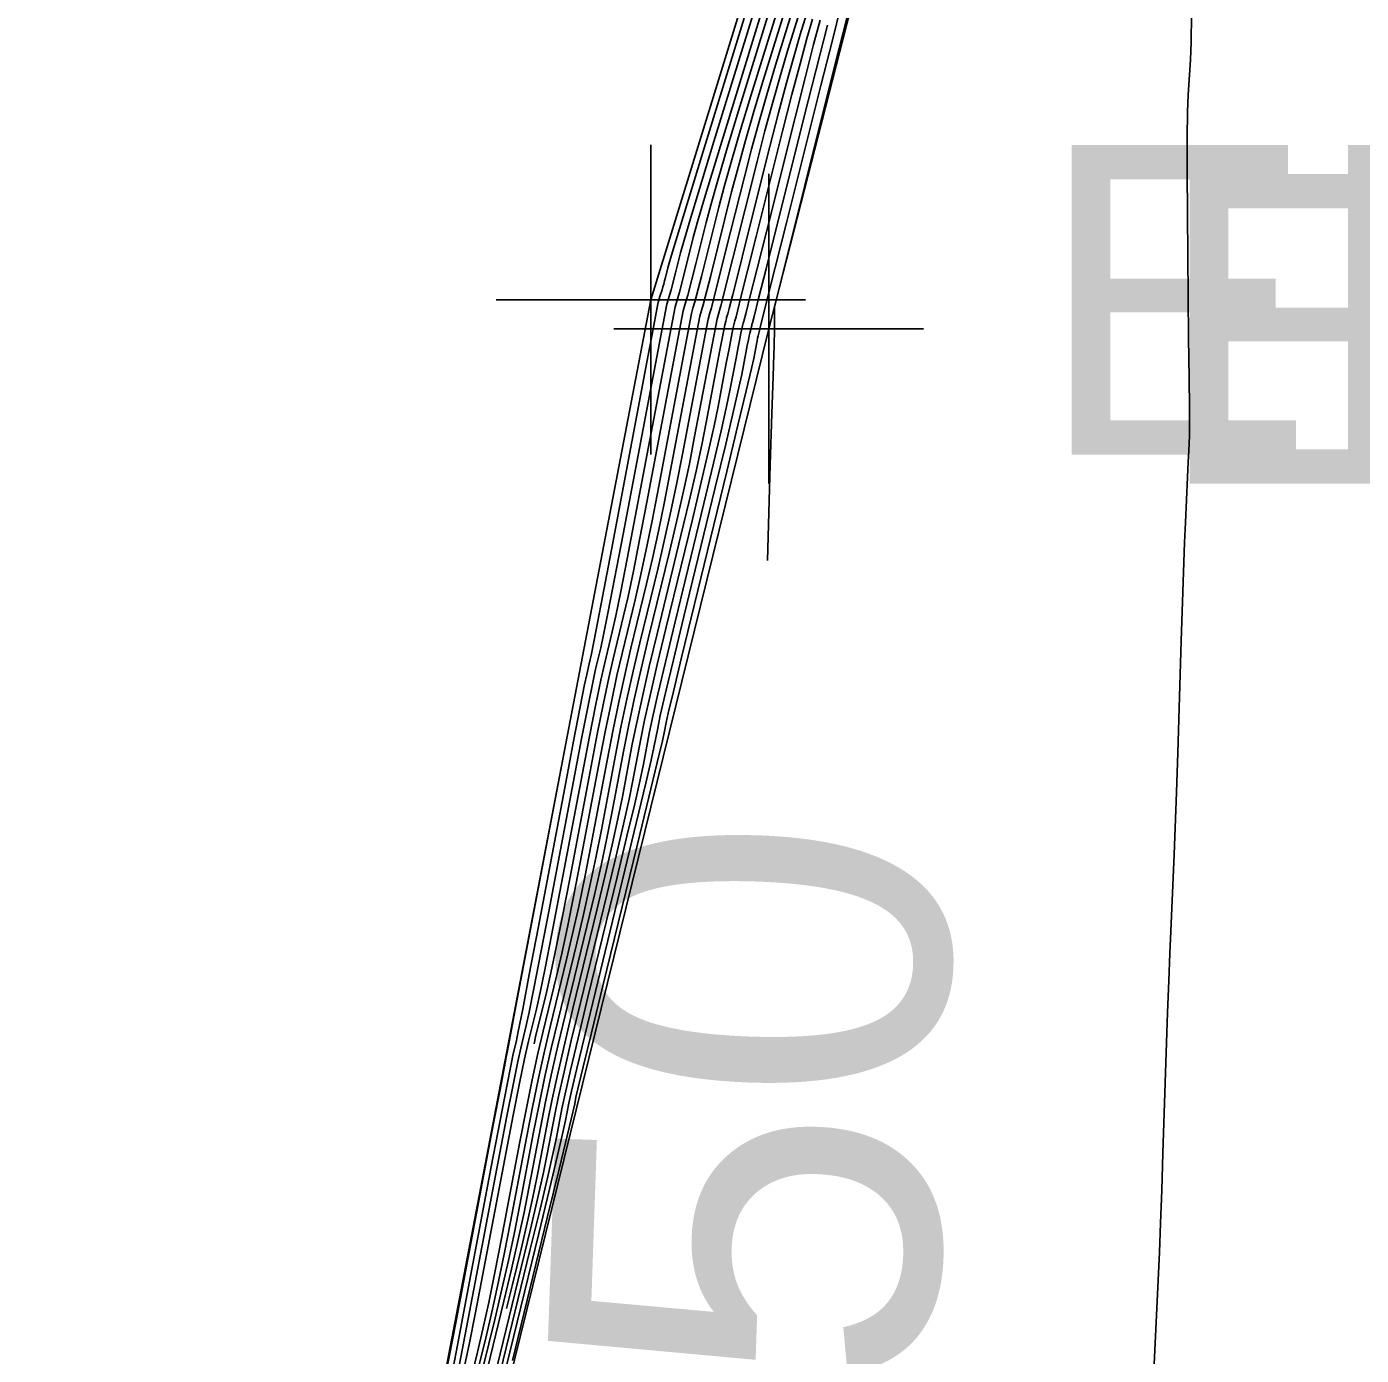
# Model space of a CAD drawing. Extents: x 1724534 to 1727318, y 657156 to 660047.
# Drawn here: x 1725451.06 to 1725468.3, y 659145.59 to 659162.76 of the extents above; entities that cross this region are included whole.
import ezdxf

# ---------------------------------------------------------------- set-up
doc = ezdxf.new("R2010")
doc.units = 0
for name, color, linetype in [('SURVEY - CONTOURS - Index with Text', 7, 'Continuous'), ('SURVEY - CONTOURS - Intermediate with optional Text', 7, 'Continuous'), ('SURVEY - DTM - Breaklines', 7, 'Continuous'), ('SURVEY - DTM - Breaklines - Points - Elevations', 7, 'Continuous'), ('SURVEY - DTM - Breaklines - Points - Locators', 7, 'Continuous'), ('SURVEY - NON-TRANSPORTATION - Features', 7, 'Continuous'), ('SURVEY - NON-TRANSPORTATION - Features - Points - Elevations', 7, 'Continuous'), ('SURVEY - NON-TRANSPORTATION - Features - Points - Locators', 7, 'Continuous')]:
    doc.layers.add(name, color=color, linetype=linetype)

msp = doc.modelspace()

# ---------------------------------------------------------------- linework, layer by layer
at = {"layer": 'SURVEY - CONTOURS - Index with Text'}
for points in [[(1725457.611, 659149.612), (1725457.632, 659149.705), (1725457.771, 659150.276), (1725457.829, 659150.529), (1725457.899, 659150.858), (1725457.98, 659151.263), (1725458.073, 659151.745), (1725458.336, 659153.133), (1725458.429, 659153.614), (1725458.509, 659154.017), (1725458.578, 659154.343), (1725458.634, 659154.589), (1725458.769, 659155.144), (1725458.826, 659155.392), (1725458.895, 659155.719), (1725458.976, 659156.126), (1725459.069, 659156.613), (1725459.539, 659159.087), (1725459.563, 659159.174), (1725459.597, 659159.289), (1725459.7, 659159.693), (1725459.834, 659160.228), (1725459.898, 659160.468), (1725459.989, 659160.788), (1725460.108, 659161.188), (1725460.254, 659161.667), (1725460.827, 659163.531)], [(1725461.269, 659163.364), (1725461.051, 659162.656), (1725460.966, 659162.367), (1725460.872, 659162.029), (1725460.769, 659161.644), (1725460.658, 659161.21), (1725460.352, 659159.988), (1725460.251, 659159.586), (1725460.178, 659159.295), (1725460.132, 659159.115), (1725460.115, 659159.047), (1725460.104, 659159.013), (1725460.1, 659159), (1725460.096, 659158.985), (1725460.088, 659158.953), (1725460.077, 659158.906), (1725460.067, 659158.857), (1725460.045, 659158.748), (1725460.013, 659158.577), (1725459.836, 659157.644), (1725459.778, 659157.355), (1725459.704, 659157.015), (1725459.614, 659156.624), (1725459.509, 659156.18), (1725459.205, 659154.93), (1725459.1, 659154.488), (1725459.011, 659154.1), (1725458.938, 659153.765), (1725458.881, 659153.484), (1725458.753, 659152.805), (1725458.696, 659152.523), (1725458.622, 659152.185), (1725458.532, 659151.791), (1725458.424, 659151.342), (1725458.114, 659150.07), (1725458.007, 659149.622), (1725457.917, 659149.231), (1725457.844, 659148.899), (1725457.789, 659148.624), (1725457.664, 659147.968), (1725457.608, 659147.692), (1725457.535, 659147.357), (1725457.443, 659146.961), (1725457.334, 659146.506), (1725457.257, 659146.192)], [(1725461.652, 659162.866), (1725461.504, 659162.276), (1725460.716, 659159.134), (1725460.718, 659158.924), (1725460.719, 659158.885), (1725460.719, 659158.857), (1725460.719, 659158.84), (1725460.719, 659158.835), (1725460.719, 659158.835), (1725460.719, 659158.831), (1725460.719, 659158.82), (1725460.718, 659158.802), (1725460.717, 659158.777), (1725460.715, 659158.701), (1725460.714, 659158.675), (1725460.714, 659158.655), (1725460.713, 659158.642), (1725460.713, 659158.634), (1725460.712, 659158.622), (1725460.709, 659158.523), (1725460.7, 659158.235), (1725460.685, 659157.758), (1725460.664, 659157.093), (1725460.626, 659155.858)]]:
    msp.add_lwpolyline(points, dxfattribs=at)
at = {"layer": 'SURVEY - CONTOURS - Intermediate with optional Text'}
for points in [[(1725456.644, 659145.455), (1725456.835, 659146.444), (1725457.257, 659148.656), (1725457.341, 659149.085), (1725457.401, 659149.386), (1725457.439, 659149.559), (1725457.51, 659149.85), (1725457.548, 659150.024), (1725457.609, 659150.327), (1725457.801, 659151.322), (1725458.225, 659153.554), (1725458.309, 659153.985), (1725458.369, 659154.284), (1725458.406, 659154.453), (1725458.473, 659154.729), (1725458.51, 659154.899), (1725458.571, 659155.201), (1725458.763, 659156.201), (1725459.326, 659159.169), (1725459.383, 659159.358), (1725459.439, 659159.575), (1725459.505, 659159.835), (1725459.55, 659159.998), (1725459.637, 659160.292), (1725459.936, 659161.272), (1725460.615, 659163.482)], [(1725456.706, 659145.409), (1725456.772, 659145.727), (1725456.854, 659146.144), (1725457.341, 659148.691), (1725457.423, 659149.106), (1725457.488, 659149.42), (1725457.536, 659149.632), (1725457.641, 659150.063), (1725457.689, 659150.276), (1725457.754, 659150.592), (1725457.837, 659151.012), (1725458.327, 659153.584), (1725458.409, 659154.001), (1725458.474, 659154.313), (1725458.52, 659154.521), (1725458.621, 659154.937), (1725458.668, 659155.145), (1725458.733, 659155.46), (1725458.815, 659155.88), (1725459.435, 659159.138), (1725459.49, 659159.324), (1725459.57, 659159.634), (1725459.669, 659160.032), (1725459.724, 659160.233), (1725459.813, 659160.54), (1725459.937, 659160.952), (1725460.721, 659163.507)], [(1725456.939, 659145.134), (1725457.221, 659146.287), (1725457.32, 659146.702), (1725457.407, 659147.085), (1725457.483, 659147.434), (1725457.546, 659147.75), (1725457.697, 659148.549), (1725457.76, 659148.864), (1725457.834, 659149.211), (1725457.92, 659149.588), (1725458.018, 659149.997), (1725458.293, 659151.129), (1725458.391, 659151.539), (1725458.478, 659151.92), (1725458.553, 659152.271), (1725458.617, 659152.593), (1725458.772, 659153.414), (1725458.836, 659153.735), (1725458.91, 659154.083), (1725458.996, 659154.459), (1725459.091, 659154.862), (1725459.361, 659155.973), (1725459.457, 659156.377), (1725459.542, 659156.756), (1725459.618, 659157.109), (1725459.682, 659157.438), (1725459.958, 659158.889), (1725459.979, 659158.983), (1725460.025, 659159.15), (1725460.494, 659161.013), (1725460.595, 659161.409), (1725460.695, 659161.781), (1725460.794, 659162.131), (1725460.892, 659162.459), (1725461.152, 659163.302)], [(1725456.782, 659144.978), (1725456.995, 659145.849), (1725457.074, 659146.185), (1725457.153, 659146.542), (1725457.231, 659146.918), (1725457.309, 659147.315), (1725457.515, 659148.399), (1725457.592, 659148.795), (1725457.67, 659149.169), (1725457.747, 659149.521), (1725457.825, 659149.851), (1725458.032, 659150.703), (1725458.11, 659151.034), (1725458.188, 659151.389), (1725458.266, 659151.767), (1725458.345, 659152.169), (1725458.554, 659153.273), (1725458.632, 659153.675), (1725458.71, 659154.05), (1725458.787, 659154.401), (1725458.863, 659154.726), (1725459.065, 659155.559), (1725459.141, 659155.884), (1725459.218, 659156.238), (1725459.297, 659156.618), (1725459.376, 659157.025), (1725459.754, 659159.014), (1725459.774, 659159.09), (1725459.796, 659159.164), (1725459.894, 659159.543), (1725460.164, 659160.621), (1725460.247, 659160.938), (1725460.342, 659161.285), (1725460.451, 659161.66), (1725460.573, 659162.063), (1725460.916, 659163.177)], [(1725456.861, 659145.056), (1725457.108, 659146.068), (1725457.197, 659146.444), (1725457.28, 659146.813), (1725457.357, 659147.176), (1725457.427, 659147.533), (1725457.606, 659148.474), (1725457.676, 659148.83), (1725457.752, 659149.19), (1725457.834, 659149.555), (1725457.921, 659149.924), (1725458.163, 659150.916), (1725458.251, 659151.286), (1725458.333, 659151.654), (1725458.41, 659152.019), (1725458.481, 659152.381), (1725458.663, 659153.343), (1725458.734, 659153.705), (1725458.81, 659154.067), (1725458.891, 659154.43), (1725458.977, 659154.794), (1725459.213, 659155.766), (1725459.299, 659156.131), (1725459.38, 659156.497), (1725459.457, 659156.864), (1725459.529, 659157.232), (1725459.861, 659158.978), (1725459.883, 659159.06), (1725459.902, 659159.125), (1725460.091, 659159.87), (1725460.329, 659160.817), (1725460.421, 659161.174), (1725460.519, 659161.533), (1725460.623, 659161.895), (1725460.733, 659162.261), (1725461.034, 659163.239)], [(1725456.704, 659144.9), (1725456.882, 659145.63), (1725456.951, 659145.926), (1725457.026, 659146.27), (1725457.106, 659146.66), (1725457.191, 659147.097), (1725457.424, 659148.324), (1725457.508, 659148.76), (1725457.588, 659149.148), (1725457.661, 659149.487), (1725457.729, 659149.778), (1725457.902, 659150.49), (1725457.97, 659150.781), (1725458.043, 659151.123), (1725458.123, 659151.515), (1725458.209, 659151.957), (1725458.445, 659153.203), (1725458.531, 659153.644), (1725458.61, 659154.034), (1725458.682, 659154.372), (1725458.749, 659154.658), (1725458.917, 659155.351), (1725458.983, 659155.638), (1725459.056, 659155.978), (1725459.136, 659156.372), (1725459.223, 659156.819), (1725459.646, 659159.051), (1725459.665, 659159.12), (1725459.69, 659159.203), (1725459.774, 659159.529), (1725459.999, 659160.424), (1725460.072, 659160.703), (1725460.166, 659161.037), (1725460.28, 659161.424), (1725460.414, 659161.865), (1725460.798, 659163.114)], [(1725461.577, 659163.022), (1725461.466, 659162.584), (1725461.318, 659161.995), (1725460.874, 659160.224), (1725460.728, 659159.643), (1725460.539, 659158.891), (1725460.537, 659158.885), (1725460.533, 659158.868), (1725460.529, 659158.851), (1725460.523, 659158.829), (1725460.507, 659158.761), (1725460.5, 659158.732), (1725460.493, 659158.696), (1725460.484, 659158.655), (1725460.475, 659158.606), (1725460.449, 659158.468), (1725460.42, 659158.338), (1725460.352, 659158.052), (1725460.246, 659157.609), (1725460.101, 659157.01), (1725459.517, 659154.605), (1725459.412, 659154.165), (1725459.345, 659153.885), (1725459.318, 659153.764), (1725459.296, 659153.653), (1725459.269, 659153.53), (1725459.201, 659153.247), (1725459.093, 659152.801), (1725458.946, 659152.195), (1725458.5, 659150.362), (1725458.353, 659149.756), (1725458.246, 659149.315), (1725458.153, 659148.924), (1725458.137, 659148.839), (1725458.043, 659148.443), (1725457.935, 659147.996), (1725457.785, 659147.382), (1725457.331, 659145.523)], [(1725456.517, 659145.183), (1725456.603, 659145.628), (1725456.717, 659146.226), (1725457.059, 659148.025), (1725457.173, 659148.622), (1725457.258, 659149.065), (1725457.315, 659149.353), (1725457.343, 659149.486), (1725457.38, 659149.637), (1725457.408, 659149.771), (1725457.465, 659150.062), (1725457.55, 659150.508), (1725457.665, 659151.11), (1725458.009, 659152.923), (1725458.123, 659153.524), (1725458.209, 659153.968), (1725458.265, 659154.255), (1725458.292, 659154.385), (1725458.325, 659154.522), (1725458.352, 659154.652), (1725458.409, 659154.941), (1725458.494, 659155.389), (1725458.61, 659155.995), (1725459.069, 659158.422), (1725459.15, 659158.85), (1725459.199, 659159.108), (1725459.216, 659159.196), (1725459.217, 659159.2), (1725459.219, 659159.206), (1725459.223, 659159.22), (1725459.229, 659159.241), (1725459.238, 659159.27), (1725459.265, 659159.358), (1725459.276, 659159.393), (1725459.287, 659159.431), (1725459.298, 659159.472), (1725459.309, 659159.516), (1725459.34, 659159.639), (1725459.376, 659159.763), (1725459.46, 659160.044), (1725459.776, 659161.074), (1725460.327, 659162.865)], [(1725461.211, 659162.854), (1725461.137, 659162.603), (1725461.048, 659162.278), (1725460.943, 659161.879), (1725460.823, 659161.406), (1725460.483, 659160.047), (1725460.37, 659159.6), (1725460.289, 659159.278), (1725460.24, 659159.081), (1725460.221, 659159.008), (1725460.213, 659158.981), (1725460.209, 659158.97), (1725460.205, 659158.956), (1725460.201, 659158.94), (1725460.197, 659158.922), (1725460.184, 659158.869), (1725460.175, 659158.826), (1725460.157, 659158.735), (1725460.131, 659158.596), (1725460.095, 659158.41), (1725459.989, 659157.85), (1725459.938, 659157.601), (1725459.866, 659157.274), (1725459.772, 659156.87), (1725459.657, 659156.388), (1725459.32, 659154.998), (1725459.204, 659154.517), (1725459.111, 659154.116), (1725459.04, 659153.795), (1725458.99, 659153.554), (1725458.889, 659153.017), (1725458.839, 659152.775), (1725458.767, 659152.45), (1725458.672, 659152.044), (1725458.554, 659151.555), (1725458.211, 659150.143), (1725458.093, 659149.655), (1725457.999, 659149.252), (1725457.928, 659148.934), (1725457.88, 659148.699), (1725457.782, 659148.186), (1725457.734, 659147.95), (1725457.662, 659147.628), (1725457.566, 659147.22), (1725457.446, 659146.725), (1725457.096, 659145.289)], [(1725461.401, 659162.774), (1725461.153, 659161.799), (1725460.743, 659160.165), (1725460.609, 659159.629), (1725460.512, 659159.244), (1725460.454, 659159.011), (1725460.433, 659158.93), (1725460.429, 659158.917), (1725460.427, 659158.909), (1725460.424, 659158.897), (1725460.42, 659158.881), (1725460.415, 659158.86), (1725460.399, 659158.797), (1725460.392, 659158.763), (1725460.381, 659158.709), (1725460.366, 659158.635), (1725460.348, 659158.541), (1725460.296, 659158.262), (1725460.259, 659158.093), (1725460.19, 659157.793), (1725460.088, 659157.363), (1725459.953, 659156.802), (1725459.548, 659155.135), (1725459.413, 659154.576), (1725459.311, 659154.149), (1725459.243, 659153.855), (1725459.209, 659153.694), (1725459.161, 659153.441), (1725459.125, 659153.279), (1725459.056, 659152.981), (1725458.816, 659151.982), (1725458.404, 659150.289), (1725458.266, 659149.723), (1725458.164, 659149.294), (1725458.096, 659149.003), (1725458.062, 659148.849), (1725458.019, 659148.622), (1725457.985, 659148.467), (1725457.916, 659148.172), (1725457.812, 659147.737), (1725457.672, 659147.163), (1725457.113, 659144.872)], [(1725461.309, 659162.839), (1725461.224, 659162.526), (1725461.117, 659162.114), (1725460.988, 659161.602), (1725460.613, 659160.106), (1725460.49, 659159.615), (1725460.401, 659159.261), (1725460.347, 659159.046), (1725460.327, 659158.969), (1725460.321, 659158.949), (1725460.318, 659158.94), (1725460.315, 659158.927), (1725460.311, 659158.91), (1725460.306, 659158.891), (1725460.292, 659158.833), (1725460.283, 659158.795), (1725460.269, 659158.722), (1725460.248, 659158.616), (1725460.222, 659158.475), (1725460.142, 659158.056), (1725460.099, 659157.847), (1725460.028, 659157.534), (1725459.93, 659157.116), (1725459.805, 659156.595), (1725459.434, 659155.066), (1725459.309, 659154.546), (1725459.211, 659154.133), (1725459.141, 659153.825), (1725459.099, 659153.624), (1725459.025, 659153.229), (1725458.982, 659153.027), (1725458.912, 659152.716), (1725458.812, 659152.296), (1725458.685, 659151.768), (1725458.307, 659150.216), (1725458.18, 659149.689), (1725458.081, 659149.273), (1725458.012, 659148.968), (1725457.971, 659148.774), (1725457.901, 659148.404), (1725457.86, 659148.209), (1725457.789, 659147.9), (1725457.689, 659147.478), (1725457.559, 659146.944), (1725457.174, 659145.367)], [(1725466.105, 659162.908), (1725466.102, 659162.558), (1725466.093, 659162.328), (1725466.063, 659161.878), (1725466.054, 659161.655), (1725466.049, 659161.324), (1725466.048, 659160.886), (1725466.052, 659160.339), (1725466.069, 659158.737), (1725466.074, 659158.211), (1725466.078, 659157.834), (1725466.08, 659157.607), (1725466.08, 659157.521), (1725466.08, 659157.516), (1725466.08, 659157.506), (1725466.079, 659157.492), (1725466.079, 659157.473), (1725466.071, 659157.276), (1725466.064, 659157.131), (1725466.055, 659156.936), (1725466.028, 659156.351), (1725466.017, 659156.09), (1725465.99, 659155.327), (1725465.974, 659154.823), (1725465.928, 659153.372), (1725465.912, 659152.864), (1725465.883, 659152.06), (1725465.87, 659151.764), (1725465.837, 659151.071), (1725465.824, 659150.781), (1725465.811, 659150.429), (1725465.796, 659150.017), (1725465.737, 659148.202), (1725465.721, 659147.724), (1725465.706, 659147.297), (1725465.691, 659146.92), (1725465.623, 659145.475)], [(1725456.477, 659145.37), (1725456.599, 659146.008), (1725456.968, 659147.95), (1725457.089, 659148.587), (1725457.176, 659149.044), (1725457.228, 659149.319), (1725457.246, 659149.414), (1725457.249, 659149.424), (1725457.264, 659149.502), (1725457.307, 659149.728), (1725457.378, 659150.101), (1725457.477, 659150.623), (1725458.004, 659153.403)]]:
    msp.add_lwpolyline(points, dxfattribs=at)
at = {"layer": 'SURVEY - DTM - Breaklines'}
msp.add_lwpolyline([(1725548.52, 659521.481), (1725540.965, 659497.216), (1725536.847, 659481.64), (1725536.065, 659476.4), (1725532.186, 659451.331), (1725527.526, 659426.779), (1725520.287, 659402.807), (1725512.005, 659379.174), (1725506.044, 659356.068), (1725503.268, 659330.772), (1725496.158, 659306.737), (1725491.301, 659280.213), (1725484.669, 659256.065), (1725478.26, 659232.056), (1725472.366, 659207.66), (1725466.542, 659183.359), (1725459.12, 659159.228), (1725454.379, 659134.473), (1725448.668, 659109.979), (1725442.764, 659085.69), (1725436.263, 659061.294), (1725431.444, 659036.269), (1725428.274, 659013.717), (1725429.417, 659007.151)], dxfattribs=at)
at = {"layer": 'SURVEY - DTM - Breaklines - Points - Locators'}
for p, q in [((1725459.12, 659161.228), (1725459.12, 659157.228)), ((1725461.12, 659159.228), (1725457.12, 659159.228))]:
    msp.add_line(p, q, dxfattribs=at)
at = {"layer": 'SURVEY - NON-TRANSPORTATION - Features'}
msp.add_lwpolyline([(1725429.417, 659007.151), (1725429.417, 659007.151), (1725428.421, 659013.689), (1725431.524, 659036.252), (1725436.426, 659061.257), (1725442.928, 659085.652), (1725448.785, 659109.952), (1725454.62, 659134.415), (1725460.644, 659158.853), (1725466.906, 659183.267), (1725472.478, 659207.631), (1725478.626, 659231.962), (1725484.871, 659256.014)], dxfattribs=at)
at = {"layer": 'SURVEY - NON-TRANSPORTATION - Features - Points - Locators'}
for p, q in [((1725460.644, 659160.853), (1725460.644, 659156.853)), ((1725462.644, 659158.853), (1725458.644, 659158.853))]:
    msp.add_line(p, q, dxfattribs=at)

# ---------------------------------------------------------------- texts
at = {"layer": 'SURVEY - CONTOURS - Index with Text'}
msp.add_text('550', height=5, rotation=88.0407, dxfattribs=at).set_placement((1725462.642, 659141.334))
at = {"layer": 'SURVEY - DTM - Breaklines - Points - Elevations'}
msp.add_text('EL-563.89', height=4, dxfattribs=at).set_placement((1725464.12, 659157.228))
at = {"layer": 'SURVEY - NON-TRANSPORTATION - Features - Points - Elevations'}
msp.add_text('EL-550.01', height=4, dxfattribs=at).set_placement((1725465.644, 659156.853))

doc.saveas('drawing.dxf')
